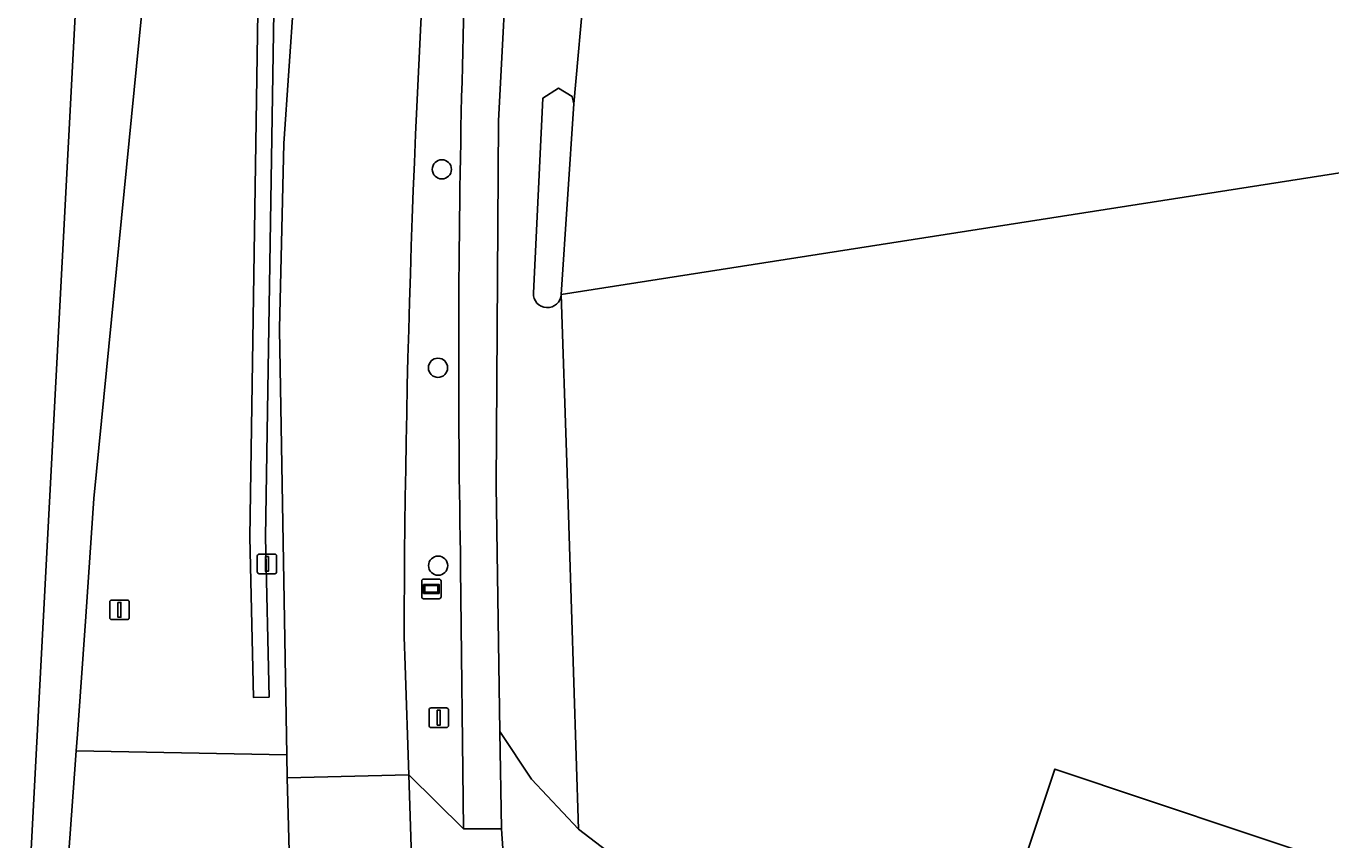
# Model space of a CAD drawing. Extents: x 162510 to 163918, y 388494 to 389774.
# Drawn here: x 162529.3 to 162595.9, y 389100.2 to 389141.7 of the extents above; entities that cross this region are included whole.
import ezdxf

# ---------------------------------------------------------------- set-up
doc = ezdxf.new("R2010")
doc.units = 0
for name, color, linetype in [('IMGEO_Berm_groen', 7, 'Continuous'), ('IMGEO_Boom', 7, 'Continuous'), ('IMGEO_Erf', 7, 'Continuous'), ('IMGEO_Grasland_agrarisch', 7, 'Continuous'), ('IMGEO_Groenvoorziening', 7, 'Continuous'), ('IMGEO_Haag', 7, 'Continuous'), ('IMGEO_Lichtmast', 7, 'Continuous'), ('IMGEO_Pand', 7, 'Continuous'), ('IMGEO_Rijbaan_lokaal_gesloten', 7, 'Continuous'), ('IMGEO_Rijbaan_regionaal_gesloten', 7, 'Continuous'), ('IMGEO_Verkeersbordpaal', 7, 'Continuous'), ('IMGEO_Verkeerseiland_groen', 7, 'Continuous'), ('IMGEO_Verklikker', 7, 'Continuous'), ('IMGEO_Voetpad_open', 7, 'Continuous'), ('IMGEO_Waterloop', 7, 'Continuous')]:
    doc.layers.add(name, color=color, linetype=linetype)

msp = doc.modelspace()

# ---------------------------------------------------------------- linework, layer by layer
at = {"layer": 'IMGEO_Berm_groen'}
for points in [[(162566.487, 389328.537), (162555.541, 389271.647), (162551.509, 389250), (162549.518, 389239.311), (162547.006, 389227.506), (162546.737, 389226.244), (162542.42, 389198.072), (162535.591, 389146.194), (162532.774, 389117.585), (162532.37, 389111.58), (162531.945, 389105.576), (162531.883, 389104.725), (162542.611, 389104.527), (162542.248, 389126.195), (162542.247, 389126.251), (162542.46, 389135.692), (162543.227, 389146.814)], [(162548.599, 389110.546), (162548.655, 389109.083), (162548.836, 389103.513), (162551.621, 389100.759), (162551.482, 389114.039)]]:
    msp.add_lwpolyline(points, dxfattribs=at)
msp.add_lwpolyline([(162545.297, 389209.14), (162546.015, 389209.041), (162544.5, 389192.998), (162541.965, 389143.494), (162541.527, 389115.616), (162541.714, 389107.47), (162540.915, 389107.452), (162540.727, 389115.614), (162541.165, 389143.52), (162543.695, 389192.921)], close=True, dxfattribs=at)
for centre, radius, start, end in [((163131.139, 389124.822), 579.757, 176.164852, 181.065754), ((163178.789, 389108.905), 630.192, 175.71308, 179.850847)]:
    msp.add_arc(centre, radius, start, end, dxfattribs=at)
at = {"layer": 'IMGEO_Boom'}
for centre in [(162550.523, 389134.369), (162550.326, 389124.256), (162550.333, 389114.167)]:
    msp.add_circle(centre, 0.489, dxfattribs=at)
at = {"layer": 'IMGEO_Erf'}
for points in [[(162652.745, 389083.952), (162655.166, 389107.621), (162655.896, 389114.06), (162650.943, 389114.702), (162641.662, 389115.802), (162640.716, 389108.261), (162640.699, 389108.128), (162635.361, 389108.798), (162636.321, 389116.436), (162615.215, 389118.938), (162616.111, 389137.29), (162556.609, 389127.989), (162556.896, 389119.432), (162557.496, 389100.727), (162561.475, 389097.699)], [(162578.784, 389094.826), (162581.781, 389103.795), (162610.841, 389094.076)]]:
    msp.add_lwpolyline(points, dxfattribs=at)
at = {"layer": 'IMGEO_Grasland_agrarisch'}
msp.add_lwpolyline([(162633.62, 389150.066), (162636.055, 389150.69), (162626.453, 389178.999), (162610.009, 389176.591), (162608.213, 389177.358), (162607.384, 389182.013), (162611.509, 389182.748), (162693.72, 389197.466), (162693.057, 389199.699), (162692.096, 389200.77), (162690.574, 389201.26), (162688.086, 389201.653), (162681.156, 389201.063), (162646.025, 389193.654), (162631.764, 389190.832), (162601.502, 389185.449), (162584.261, 389181.971), (162560.36, 389177.64), (162557.815, 389143.978), (162557.257, 389137.711), (162556.609, 389127.989), (162616.111, 389137.29), (162618.597, 389150.697), (162631.291, 389155.256)], close=True, dxfattribs=at)
at = {"layer": 'IMGEO_Groenvoorziening'}
msp.add_lwpolyline([(162546.015, 389209.041), (162545.297, 389209.14), (162543.695, 389192.921), (162541.165, 389143.52), (162540.727, 389115.614), (162540.915, 389107.452), (162541.714, 389107.47), (162541.527, 389115.616), (162541.965, 389143.494), (162544.5, 389192.998)], close=True, dxfattribs=at)
for points in [[(162561.745, 389192.655), (162562, 389193.735), (162558.092, 389194.43), (162558.079, 389194.332), (162557.463, 389189.87), (162555.979, 389178.13), (162555.679, 389175.667), (162554.458, 389156.905), (162553.417, 389136.844), (162553.297, 389118.241), (162553.487, 389105.712), (162555.095, 389103.283), (162557.496, 389100.727), (162556.896, 389119.432)], [(162555.192, 389128.065), (162555.678, 389138.001), (162556.478, 389138.5), (162557.162, 389138.087), (162557.257, 389137.711), (162557.815, 389143.978)], [(162556.896, 389119.432), (162556.609, 389127.989)], [(162561.475, 389097.699), (162557.496, 389100.727), (162555.095, 389103.283), (162553.487, 389105.712), (162553.561, 389100.759), (162553.719, 389098.491), (162554.119, 389098.508)]]:
    msp.add_lwpolyline(points, dxfattribs=at)
msp.add_arc((162555.901, 389128.03), 0.71, 177.13403, 356.7258, dxfattribs=at)
at = {"layer": 'IMGEO_Haag'}
msp.add_lwpolyline([(162546.015, 389209.041), (162545.297, 389209.14), (162543.695, 389192.921), (162541.165, 389143.52), (162540.727, 389115.614), (162540.915, 389107.452), (162541.714, 389107.47), (162541.527, 389115.616), (162541.965, 389143.494), (162544.5, 389192.998)], close=True, dxfattribs=at)
at = {"layer": 'IMGEO_Lichtmast'}
for p, q in [((162549.872, 389106.018), (162549.872, 389106.818)), ((162549.872, 389106.818), (162549.872, 389106.018)), ((162549.972, 389106.918), (162550.762, 389106.918)), ((162550.762, 389106.918), (162549.972, 389106.918)), ((162550.862, 389106.818), (162550.862, 389106.018)), ((162550.862, 389106.018), (162550.862, 389106.818)), ((162550.762, 389105.918), (162549.972, 389105.918)), ((162549.972, 389105.918), (162550.762, 389105.918))]:
    msp.add_line(p, q, dxfattribs=at)
msp.add_lwpolyline([(162550.292, 389106.793), (162550.442, 389106.793), (162550.442, 389106.043), (162550.292, 389106.043), (162550.292, 389106.793)], dxfattribs=at)
for centre, start, end in [((162549.972, 389106.818), 90, 180), ((162549.972, 389106.818), 90, 180), ((162550.762, 389106.818), 0, 90), ((162550.762, 389106.818), 360, 90), ((162549.972, 389106.018), 180, 270), ((162549.972, 389106.018), 180, 270), ((162550.762, 389106.018), 270, 0), ((162550.762, 389106.018), 270, 0)]:
    msp.add_arc(centre, 0.1, start, end, dxfattribs=at)
at = {"layer": 'IMGEO_Pand'}
msp.add_lwpolyline([(162578.784, 389094.826), (162584.039, 389093.069), (162607.844, 389085.107), (162610.841, 389094.076), (162581.781, 389103.795)], close=True, dxfattribs=at)
at = {"layer": 'IMGEO_Rijbaan_lokaal_gesloten'}
for points in [[(162543.676, 389157.755), (162543.227, 389146.814), (162542.46, 389135.692), (162542.247, 389126.251), (162542.248, 389126.195), (162542.611, 389104.527), (162542.643, 389103.346), (162548.836, 389103.513), (162548.655, 389109.083), (162548.599, 389110.546)], [(162553.719, 389098.491), (162553.561, 389100.759), (162551.621, 389100.759), (162548.836, 389103.513), (162549.626, 389079.22)]]:
    msp.add_lwpolyline(points, dxfattribs=at)
msp.add_lwpolyline([(162552.144, 389000), (162550.263, 389055.871), (162549.626, 389079.22), (162548.836, 389103.513), (162542.643, 389103.346), (162542.794, 389097.755), (162542.807, 389085.766), (162543.035, 389082.812), (162543.082, 389082.281), (162543.807, 389066.604), (162545.973, 389000), (162547.592, 388951.292), (162547.973, 388940.397), (162548.457, 388926.534), (162549.378, 388906.825), (162549.343, 388893.807), (162549.76, 388888.779), (162552.828, 388805.923), (162558.904, 388806.077), (162555.469, 388898.319), (162554.359, 388928.112)], close=True, dxfattribs=at)
msp.add_arc((163178.789, 389108.905), 630.192, 175.71308, 179.850847, dxfattribs=at)
at = {"layer": 'IMGEO_Rijbaan_regionaal_gesloten'}
msp.add_lwpolyline([(162561.104, 389315.915), (162532.949, 389163.461), (162529.369, 389095.844), (162529.323, 389094.968), (162531.162, 389094.886), (162531.883, 389104.725), (162531.945, 389105.576), (162532.37, 389111.58), (162532.774, 389117.585), (162535.591, 389146.194), (162542.42, 389198.072), (162546.737, 389226.244), (162547.006, 389227.506), (162549.518, 389239.311), (162551.509, 389250), (162555.541, 389271.647), (162566.487, 389328.537)], dxfattribs=at)
at = {"layer": 'IMGEO_Verkeersbordpaal'}
for p, q in [((162541.109, 389113.856), (162541.109, 389114.656)), ((162541.109, 389114.656), (162541.109, 389113.856)), ((162541.209, 389114.756), (162541.999, 389114.756)), ((162541.999, 389114.756), (162541.209, 389114.756)), ((162542.099, 389114.656), (162542.099, 389113.856)), ((162542.099, 389113.856), (162542.099, 389114.656)), ((162541.999, 389113.756), (162541.209, 389113.756)), ((162541.209, 389113.756), (162541.999, 389113.756)), ((162533.589, 389111.516), (162533.589, 389112.316)), ((162533.589, 389112.316), (162533.589, 389111.516)), ((162533.689, 389112.416), (162534.479, 389112.416)), ((162534.479, 389112.416), (162533.689, 389112.416)), ((162534.579, 389112.316), (162534.579, 389111.516)), ((162534.579, 389111.516), (162534.579, 389112.316)), ((162534.479, 389111.416), (162533.689, 389111.416)), ((162533.689, 389111.416), (162534.479, 389111.416))]:
    msp.add_line(p, q, dxfattribs=at)
for points in [[(162541.529, 389114.631), (162541.679, 389114.631), (162541.679, 389113.881), (162541.529, 389113.881), (162541.529, 389114.631)], [(162534.009, 389112.291), (162534.159, 389112.291), (162534.159, 389111.541), (162534.009, 389111.541), (162534.009, 389112.291)]]:
    msp.add_lwpolyline(points, dxfattribs=at)
for centre, start, end in [((162541.209, 389114.656), 90, 180), ((162541.209, 389114.656), 90, 180), ((162541.999, 389114.656), 0, 90), ((162541.999, 389114.656), 360, 90), ((162541.209, 389113.856), 180, 270), ((162541.209, 389113.856), 180, 270), ((162541.999, 389113.856), 270, 0), ((162541.999, 389113.856), 270, 0), ((162533.689, 389112.316), 90, 180), ((162533.689, 389112.316), 90, 180), ((162534.479, 389112.316), 0, 90), ((162534.479, 389112.316), 360, 90), ((162533.689, 389111.516), 180, 270), ((162533.689, 389111.516), 180, 270), ((162534.479, 389111.516), 270, 0), ((162534.479, 389111.516), 270, 0)]:
    msp.add_arc(centre, 0.1, start, end, dxfattribs=at)
at = {"layer": 'IMGEO_Verkeerseiland_groen'}
for points in [[(162542.643, 389103.346), (162542.611, 389104.527), (162531.883, 389104.725), (162531.162, 389094.886), (162537.522, 389094.35)], [(162542.794, 389097.755), (162542.643, 389103.346)]]:
    msp.add_lwpolyline(points, dxfattribs=at)
at = {"layer": 'IMGEO_Verklikker'}
for p, q in [((162549.495, 389112.582), (162549.495, 389113.382)), ((162549.495, 389113.382), (162549.495, 389112.582)), ((162549.595, 389113.482), (162550.385, 389113.482)), ((162550.385, 389113.482), (162549.595, 389113.482)), ((162550.485, 389113.382), (162550.485, 389112.582)), ((162550.485, 389112.582), (162550.485, 389113.382)), ((162550.385, 389112.482), (162549.595, 389112.482)), ((162549.595, 389112.482), (162550.385, 389112.482))]:
    msp.add_line(p, q, dxfattribs=at)
for points in [[(162549.596, 389113.214), (162550.384, 389113.214), (162550.384, 389112.75), (162549.596, 389112.75), (162549.596, 389113.214)], [(162549.661, 389113.149), (162549.661, 389112.815), (162550.319, 389112.815), (162550.319, 389113.149), (162549.661, 389113.149)]]:
    msp.add_lwpolyline(points, dxfattribs=at)
for centre, start, end in [((162549.595, 389113.382), 90, 180), ((162549.595, 389113.382), 90, 180), ((162550.385, 389113.382), 0, 90), ((162550.385, 389113.382), 360, 90), ((162549.595, 389112.582), 180, 270), ((162549.595, 389112.582), 180, 270), ((162550.385, 389112.582), 270, 0), ((162550.385, 389112.582), 270, 0)]:
    msp.add_arc(centre, 0.1, start, end, dxfattribs=at)
at = {"layer": 'IMGEO_Voetpad_open'}
for points in [[(162553.417, 389136.844), (162554.458, 389156.905), (162555.679, 389175.667), (162555.979, 389178.13), (162557.463, 389189.87), (162555.538, 389190.147), (162554.369, 389178.31), (162552.68, 389163.6)], [(162551.482, 389114.039), (162551.621, 389100.759), (162553.561, 389100.759), (162553.487, 389105.712), (162553.297, 389118.241), (162553.417, 389136.844)]]:
    msp.add_lwpolyline(points, dxfattribs=at)
msp.add_arc((163131.139, 389124.822), 579.757, 176.164852, 181.065754, dxfattribs=at)
at = {"layer": 'IMGEO_Waterloop'}
msp.add_lwpolyline([(162556.609, 389127.989), (162557.257, 389137.711), (162557.162, 389138.087), (162556.478, 389138.5), (162555.678, 389138.001), (162555.192, 389128.065)], dxfattribs=at)
msp.add_arc((162555.901, 389128.03), 0.71, 177.13403, 356.7258, dxfattribs=at)

doc.saveas('drawing.dxf')
